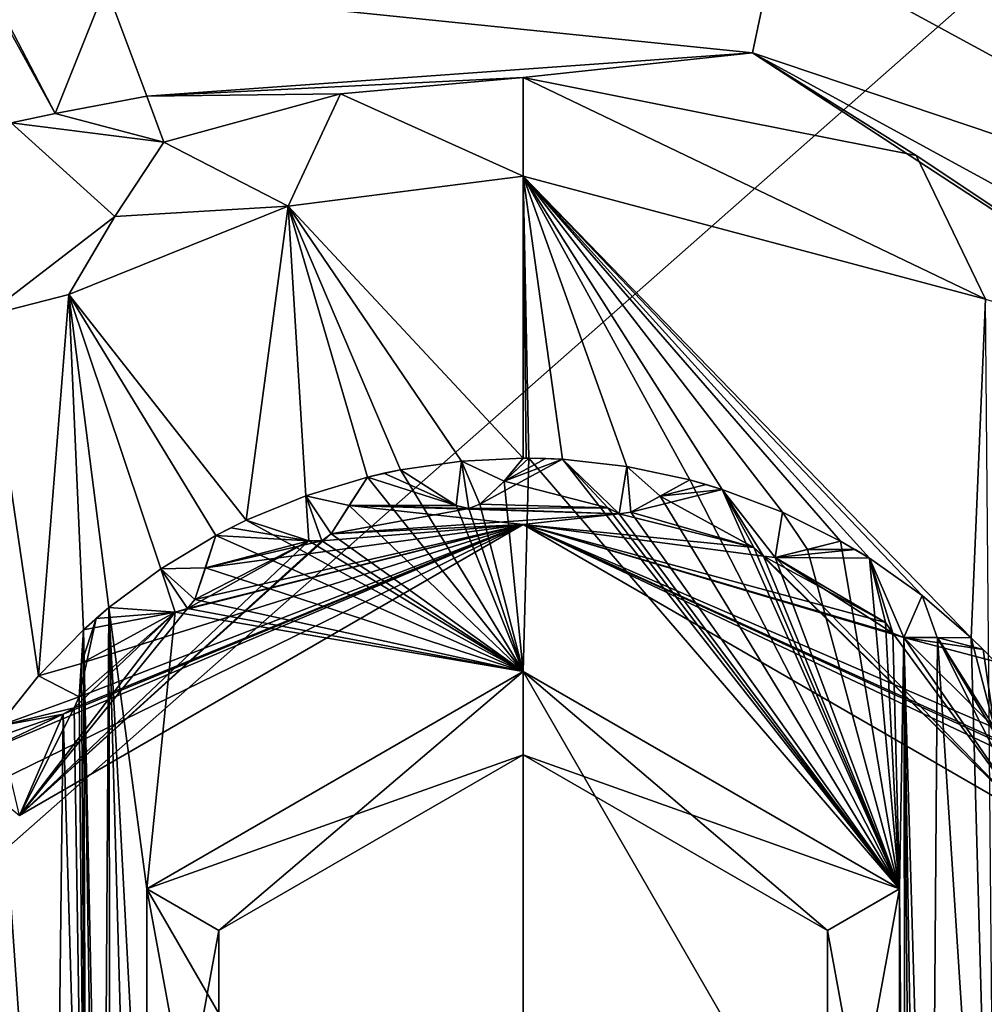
# Model space of a CAD drawing. Header units: metres. Extents: x -205 to 205, y -82 to 82.
# Tile 309 of 426: x 91.46 to 97.26, y -35.89 to -29.96. Entities that reach past the tile are written whole.
import ezdxf

# ---------------------------------------------------------------- set-up
doc = ezdxf.new("R2010")
doc.units = ezdxf.units.M
doc.layers.add('solid_PRT0003', color=7, linetype='CONTINUOUS')

msp = doc.modelspace()

# ---------------------------------------------------------------- linework, layer by layer
at = {"layer": 'solid_PRT0003'}
for points in [[(0, -75), (0, 75), (200, 75)], [(200, -75), (0, -75), (200, 75)], [(88.489235, -37.5, 108.5), (173.489243, 37.5, 108.5), (88.489235, 37.5, 108.5)], [(88.489235, -37.5, 108.5), (173.489243, -37.5, 108.5), (173.489243, 37.5, 108.5)], [(172.061722, -37.5, 108.410858), (89.916756, -37.5, 108.410858), (89.916756, 37.5, 108.410858)], [(172.061722, 37.5, 108.410858), (172.061722, -37.5, 108.410858), (89.916756, 37.5, 108.410858)], [(91.989235, -20.299999, 6), (96.014038, -29.472202, 6), (99.566696, -31.407425, 6)], [(100.989235, -20.299999, 6), (91.989235, -20.299999, 6), (99.566696, -31.407425, 6)], [(95.869476, -30.161234, 6.289814), (96.014038, -29.472202, 6), (91.978821, -29.761101, 6)], [(95.869476, -30.161234, 6.289814), (99.566696, -31.407425, 6), (96.014038, -29.472202, 6)], [(91.275124, -29.761101, 6.289498), (91.253098, -29.761101, 6.312008), (91.672997, -30.525961, 6.433024)], [(91.408615, -30.582434, 6.983176), (91.672997, -30.525961, 6.433024), (91.253098, -29.761101, 6.312008)], [(91.275124, -29.761101, 6.289498), (91.672997, -30.525961, 6.433024), (91.978821, -29.761101, 6)], [(91.672997, -30.525961, 6.433024), (92.224579, -30.420826, 6.289814), (91.978821, -29.761101, 6)], [(92.224579, -30.420826, 6.289814), (95.869476, -30.161234, 6.289814), (91.978821, -29.761101, 6)], [(94.489235, -30.308651, 6.991273), (95.869476, -30.161234, 6.289814), (92.224579, -30.420826, 6.289814)], [(94.489235, -30.308651, 6.991273), (96.854309, -30.778181, 6.991273), (95.869476, -30.161234, 6.289814)], [(95.869476, -30.161234, 6.289814), (99.076447, -31.912788, 6.289814), (99.566696, -31.407425, 6)], [(98.860672, -32.115555, 6.991273), (99.076447, -31.912788, 6.289814), (95.869476, -30.161234, 6.289814)], [(96.854309, -30.778181, 6.991273), (98.860672, -32.115555, 6.991273), (95.869476, -30.161234, 6.289814)], [(93.391159, -30.406805, 6.991273), (94.489235, -30.308651, 6.991273), (92.224579, -30.420826, 6.289814)], [(94.489235, -30.902153, 75), (94.489235, -30.308651, 6.991273), (93.391159, -30.406805, 6.991273)], [(97.271805, -31.642717, 75), (96.854309, -30.778181, 6.991273), (94.489235, -30.308651, 6.991273)], [(94.489235, -30.902153, 75), (97.271805, -31.642717, 75), (94.489235, -30.308651, 6.991273)], [(91.672997, -30.525961, 6.433024), (92.327896, -30.698154, 6.991273), (92.224579, -30.420826, 6.289814)], [(93.391159, -30.406805, 6.991273), (92.224579, -30.420826, 6.289814), (92.327896, -30.698154, 6.991273)], [(93.076431, -31.083382, 75), (93.391159, -30.406805, 6.991273), (92.327896, -30.698154, 6.991273)], [(93.076431, -31.083382, 75), (94.489235, -30.902153, 75), (93.391159, -30.406805, 6.991273)], [(91.408615, -30.582434, 6.983176), (92.327896, -30.698154, 6.991273), (91.672997, -30.525961, 6.433024)], [(91.253807, -31.742668, 75), (92.031792, -31.144899, 41.2887), (91.408615, -30.582434, 6.983176)], [(92.031792, -31.144899, 41.2887), (92.327896, -30.698154, 6.991273), (91.408615, -30.582434, 6.983176)], [(93.076431, -31.083382, 75), (92.327896, -30.698154, 6.991273), (92.031792, -31.144899, 41.2887)], [(97.271805, -31.642717, 75), (98.860672, -32.115555, 6.991273), (96.854309, -30.778181, 6.991273)], [(94.489235, -32.599998, 75), (94.489235, -30.902153, 75), (93.076431, -31.083382, 75)], [(97.184235, -33.680962, 75), (97.271805, -31.642717, 75), (94.489235, -30.902153, 75)], [(96.890312, -33.426758, 75), (97.184235, -33.680962, 75), (94.489235, -30.902153, 75)], [(96.572556, -33.203064, 75), (96.890312, -33.426758, 75), (94.489235, -30.902153, 75)], [(96.398499, -33.099308, 75), (96.572556, -33.203064, 75), (94.489235, -30.902153, 75)], [(96.050598, -32.926186, 75), (96.398499, -33.099308, 75), (94.489235, -30.902153, 75)], [(95.687187, -32.788544, 75), (96.050598, -32.926186, 75), (94.489235, -30.902153, 75)], [(95.492798, -32.731331, 75), (95.687187, -32.788544, 75), (94.489235, -30.902153, 75)], [(95.11277, -32.650169, 75), (95.492798, -32.731331, 75), (94.489235, -30.902153, 75)], [(94.726555, -32.607227, 75), (95.11277, -32.650169, 75), (94.489235, -30.902153, 75)], [(94.52404, -32.600155, 75), (94.726555, -32.607227, 75), (94.489235, -30.902153, 75)], [(94.506638, -32.60004, 75), (94.489235, -30.902153, 75), (94.489235, -32.599998, 75)], [(94.506638, -32.60004, 75), (94.52404, -32.600155, 75), (94.489235, -30.902153, 75)], [(93.076431, -31.083382, 75), (92.031792, -31.144899, 41.2887), (91.755096, -31.615299, 75)], [(92.821838, -32.974407, 75), (93.076431, -31.083382, 75), (91.755096, -31.615299, 75)], [(92.821838, -32.974407, 75), (93.180977, -32.825977, 75), (93.076431, -31.083382, 75)], [(93.180977, -32.825977, 75), (93.553101, -32.71402, 75), (93.076431, -31.083382, 75)], [(93.750999, -32.670509, 75), (93.076431, -31.083382, 75), (93.553101, -32.71402, 75)], [(94.118439, -32.617668, 75), (94.489235, -32.599998, 75), (93.076431, -31.083382, 75)], [(93.750999, -32.670509, 75), (94.118439, -32.617668, 75), (93.076431, -31.083382, 75)], [(91.253807, -31.742668, 75), (91.755096, -31.615299, 75), (92.031792, -31.144899, 41.2887)], [(91.572823, -33.91069, 75), (91.755096, -31.615299, 75), (91.253807, -31.742668, 75)], [(91.572823, -33.91069, 75), (91.844978, -33.633308, 75), (91.755096, -31.615299, 75)], [(92.640976, -33.065773, 75), (92.821838, -32.974407, 75), (91.755096, -31.615299, 75)], [(92.30838, -33.266754, 75), (92.640976, -33.065773, 75), (91.755096, -31.615299, 75)], [(91.997444, -33.499836, 75), (92.30838, -33.266754, 75), (91.755096, -31.615299, 75)], [(91.844978, -33.633308, 75), (91.997444, -33.499836, 75), (91.755096, -31.615299, 75)], [(97.184235, -33.680962, 75), (97.337395, -39.164204, 75), (97.271805, -31.642717, 75)], [(91.32962, -34.213776, 75), (91.572823, -33.91069, 75), (91.253807, -31.742668, 75)], [(94.118439, -32.617668, 6), (94.118439, -32.617668, 75), (93.750999, -32.670509, 75)], [(93.750999, -32.670509, 55), (94.118439, -32.617668, 6), (93.750999, -32.670509, 75)], [(94.086388, -32.884998, 6), (94.118439, -32.617668, 6), (93.750999, -32.670509, 6)], [(93.750999, -32.670509, 26), (93.750999, -32.670509, 6), (94.118439, -32.617668, 6)], [(93.750999, -32.670509, 26), (94.118439, -32.617668, 6), (93.750999, -32.670509, 55)], [(94.086388, -32.884998, 6), (94.162094, -32.903381, 6), (94.118439, -32.617668, 6)], [(94.489235, -32.599998, 6), (94.489235, -32.599998, 75), (94.118439, -32.617668, 75)], [(94.489235, -32.599998, 6), (94.118439, -32.617668, 75), (94.118439, -32.617668, 6)], [(94.374832, -32.7393, 6), (94.489235, -32.599998, 6), (94.118439, -32.617668, 6)], [(94.228004, -32.876221, 6), (94.374832, -32.7393, 6), (94.118439, -32.617668, 6)], [(94.162094, -32.903381, 6), (94.228004, -32.876221, 6), (94.118439, -32.617668, 6)], [(94.52404, -32.600155, 55), (94.227974, -32.876244, 75), (94.374809, -32.739315, 75)], [(94.374832, -32.7393, 55), (94.227974, -32.876244, 75), (94.52404, -32.600155, 55)], [(94.227974, -32.876244, 26), (94.52404, -32.600155, 6), (94.374832, -32.7393, 6)], [(94.374809, -32.739315, 26), (94.52404, -32.600155, 6), (94.227974, -32.876244, 26)], [(94.726555, -32.607227, 26), (94.374809, -32.739315, 26), (94.227974, -32.876244, 26)], [(94.998062, -32.898388, 26), (94.726555, -32.607227, 26), (94.227974, -32.876244, 26)], [(94.52404, -32.600155, 75), (94.374809, -32.739315, 75), (94.489235, -33.885105, 75)], [(94.52404, -32.600155, 55), (94.374809, -32.739315, 75), (94.52404, -32.600155, 75)], [(94.52404, -32.600155, 26), (94.52404, -32.600155, 6), (94.374809, -32.739315, 26)], [(94.625343, -32.602375, 26), (94.52404, -32.600155, 26), (94.374809, -32.739315, 26)], [(94.726555, -32.607227, 26), (94.625343, -32.602375, 26), (94.374809, -32.739315, 26)], [(94.374832, -32.7393, 6), (94.52404, -32.600155, 6), (94.489235, -32.599998, 6)], [(94.374832, -32.7393, 55), (94.52404, -32.600155, 55), (94.726555, -32.607227, 55)], [(94.374832, -32.7393, 55), (94.726555, -32.607227, 55), (94.998062, -32.898388, 55)], [(94.489235, -32.599998, 75), (94.506638, -32.60004, 6), (94.52404, -32.600155, 26)], [(94.506638, -32.60004, 6), (94.489235, -32.599998, 75), (94.489235, -32.599998, 6)], [(94.489235, -32.599998, 75), (94.52404, -32.600155, 26), (94.52404, -32.600155, 55)], [(94.52404, -32.600155, 55), (94.506638, -32.60004, 75), (94.489235, -32.599998, 75)], [(94.52404, -32.600155, 6), (94.506638, -32.60004, 6), (94.489235, -32.599998, 6)], [(94.52404, -32.600155, 75), (94.489235, -33.885105, 75), (96.753807, -35.19257, 75)], [(94.52404, -32.600155, 55), (94.52404, -32.600155, 75), (94.506638, -32.60004, 75)], [(94.506638, -32.60004, 6), (94.52404, -32.600155, 6), (94.52404, -32.600155, 26)], [(94.52404, -32.600155, 75), (96.753807, -35.19257, 75), (94.726555, -32.607227, 75)], [(94.52404, -32.600155, 55), (94.625343, -32.602375, 55), (94.726555, -32.607227, 55)], [(94.625343, -32.602375, 26), (94.625343, -32.602375, 55), (94.52404, -32.600155, 55)], [(94.625343, -32.602375, 26), (94.52404, -32.600155, 55), (94.52404, -32.600155, 26)], [(94.726555, -32.607227, 26), (94.726555, -32.607227, 55), (94.625343, -32.602375, 55)], [(94.726555, -32.607227, 26), (94.625343, -32.602375, 55), (94.625343, -32.602375, 26)], [(95.11277, -32.650169, 6), (95.11277, -32.650169, 75), (94.726555, -32.607227, 75)], [(96.753807, -35.19257, 75), (94.998062, -32.898388, 75), (94.726555, -32.607227, 75)], [(94.998062, -32.898388, 55), (94.726555, -32.607227, 75), (94.998062, -32.898388, 75)], [(94.726555, -32.607227, 55), (95.11277, -32.650169, 6), (94.726555, -32.607227, 75)], [(94.726555, -32.607227, 55), (94.726555, -32.607227, 75), (94.998062, -32.898388, 55)], [(95.066818, -32.93502, 6), (94.726555, -32.607227, 6), (94.998062, -32.898388, 6)], [(94.726555, -32.607227, 26), (94.998062, -32.898388, 6), (94.726555, -32.607227, 6)], [(94.998062, -32.898388, 26), (94.998062, -32.898388, 6), (94.726555, -32.607227, 26)], [(95.066818, -32.93502, 6), (95.11277, -32.650169, 6), (94.726555, -32.607227, 6)], [(94.726555, -32.607227, 26), (94.726555, -32.607227, 6), (95.11277, -32.650169, 6)], [(94.726555, -32.607227, 26), (95.11277, -32.650169, 6), (94.726555, -32.607227, 55)], [(95.066818, -32.93502, 6), (95.137405, -32.925102, 6), (95.11277, -32.650169, 6)], [(95.492798, -32.731331, 55), (95.492798, -32.731331, 75), (95.11277, -32.650169, 75)], [(95.492798, -32.731331, 6), (95.11277, -32.650169, 75), (95.11277, -32.650169, 6)], [(95.492798, -32.731331, 26), (95.11277, -32.650169, 75), (95.492798, -32.731331, 6)], [(95.492798, -32.731331, 26), (95.492798, -32.731331, 55), (95.11277, -32.650169, 75)], [(95.313675, -32.828999, 6), (95.492798, -32.731331, 6), (95.11277, -32.650169, 6)], [(95.137405, -32.925102, 6), (95.313675, -32.828999, 6), (95.11277, -32.650169, 6)], [(93.750999, -32.670509, 75), (93.553101, -32.71402, 75), (94.489235, -33.885105, 75)], [(93.553101, -32.71402, 26), (93.750999, -32.670509, 26), (93.651764, -32.690979, 26)], [(94.086388, -32.884998, 26), (93.750999, -32.670509, 26), (93.553101, -32.71402, 26)], [(93.553101, -32.71402, 55), (93.553101, -32.71402, 26), (93.651764, -32.690979, 26)], [(93.651764, -32.690979, 55), (93.553101, -32.71402, 55), (93.651764, -32.690979, 26)], [(94.086388, -32.884998, 55), (93.553101, -32.71402, 55), (93.651764, -32.690979, 55)], [(93.651764, -32.690979, 55), (93.750999, -32.670509, 26), (93.750999, -32.670509, 55)], [(94.086388, -32.884998, 55), (93.651764, -32.690979, 55), (93.750999, -32.670509, 55)], [(93.651764, -32.690979, 55), (93.651764, -32.690979, 26), (93.750999, -32.670509, 26)], [(94.086388, -32.884998, 75), (93.750999, -32.670509, 75), (94.489235, -33.885105, 75)], [(94.086388, -32.884998, 55), (93.750999, -32.670509, 75), (94.086388, -32.884998, 75)], [(94.086388, -32.884998, 55), (93.750999, -32.670509, 55), (93.750999, -32.670509, 75)], [(93.750999, -32.670509, 26), (94.086388, -32.884998, 6), (93.750999, -32.670509, 6)], [(94.086388, -32.884998, 26), (94.086388, -32.884998, 6), (93.750999, -32.670509, 26)], [(93.553101, -32.71402, 55), (93.553101, -32.71402, 75), (93.180977, -32.825977, 75)], [(93.553101, -32.71402, 6), (93.180977, -32.825977, 75), (93.180977, -32.825977, 6)], [(93.553101, -32.71402, 26), (93.180977, -32.825977, 75), (93.553101, -32.71402, 6)], [(93.553101, -32.71402, 55), (93.180977, -32.825977, 75), (93.553101, -32.71402, 26)], [(93.443176, -32.885899, 6), (93.553101, -32.71402, 6), (93.180977, -32.825977, 6)], [(93.553101, -32.71402, 55), (93.334991, -33.055065, 75), (93.443161, -32.885918, 75)], [(93.443176, -32.885899, 55), (93.334991, -33.055065, 75), (93.553101, -32.71402, 55)], [(93.334991, -33.055065, 26), (93.553101, -32.71402, 6), (93.443176, -32.885899, 6)], [(93.443161, -32.885918, 26), (93.553101, -32.71402, 6), (93.334991, -33.055065, 26)], [(94.489235, -33.885105, 75), (93.553101, -32.71402, 75), (93.443161, -32.885918, 75)], [(93.553101, -32.71402, 55), (93.443161, -32.885918, 75), (93.553101, -32.71402, 75)], [(93.443161, -32.885918, 26), (93.553101, -32.71402, 26), (93.553101, -32.71402, 6)], [(93.443161, -32.885918, 26), (94.086388, -32.884998, 26), (93.553101, -32.71402, 26)], [(94.086388, -32.884998, 55), (93.443176, -32.885899, 55), (93.553101, -32.71402, 55)], [(94.228004, -32.876221, 55), (94.227974, -32.876244, 75), (94.374832, -32.7393, 55)], [(94.227974, -32.876244, 26), (94.374832, -32.7393, 6), (94.228004, -32.876221, 6)], [(94.374809, -32.739315, 75), (94.227974, -32.876244, 75), (94.489235, -33.885105, 75)], [(94.228004, -32.876221, 55), (94.374832, -32.7393, 55), (94.998062, -32.898388, 55)], [(95.492798, -32.731331, 55), (95.137375, -32.925117, 75), (95.313652, -32.829006, 75)], [(95.313675, -32.828999, 55), (95.137375, -32.925117, 75), (95.492798, -32.731331, 55)], [(95.137375, -32.925117, 26), (95.492798, -32.731331, 6), (95.313675, -32.828999, 6)], [(95.313652, -32.829006, 26), (95.492798, -32.731331, 6), (95.137375, -32.925117, 26)], [(96.753807, -35.19257, 75), (95.492798, -32.731331, 75), (95.313652, -32.829006, 75)], [(95.492798, -32.731331, 55), (95.313652, -32.829006, 75), (95.492798, -32.731331, 75)], [(95.492798, -32.731331, 26), (95.492798, -32.731331, 6), (95.313652, -32.829006, 26)], [(95.59037, -32.758675, 26), (95.492798, -32.731331, 26), (95.313652, -32.829006, 26)], [(95.687187, -32.788544, 26), (95.59037, -32.758675, 26), (95.313652, -32.829006, 26)], [(95.313675, -32.828999, 55), (95.492798, -32.731331, 55), (95.687187, -32.788544, 55)], [(96.753807, -35.19257, 75), (95.687187, -32.788544, 75), (95.492798, -32.731331, 75)], [(95.492798, -32.731331, 55), (95.59037, -32.758675, 55), (95.687187, -32.788544, 55)], [(95.59037, -32.758675, 26), (95.59037, -32.758675, 55), (95.492798, -32.731331, 55)], [(95.59037, -32.758675, 26), (95.492798, -32.731331, 55), (95.492798, -32.731331, 26)], [(95.687187, -32.788544, 26), (95.687187, -32.788544, 55), (95.59037, -32.758675, 55)], [(95.687187, -32.788544, 26), (95.59037, -32.758675, 55), (95.59037, -32.758675, 26)], [(93.180977, -32.825977, 6), (93.180977, -32.825977, 75), (92.821838, -32.974407, 75)], [(92.821838, -32.974407, 55), (93.180977, -32.825977, 6), (92.821838, -32.974407, 75)], [(93.200035, -33.098751, 6), (93.180977, -32.825977, 6), (92.821838, -32.974407, 6)], [(92.821838, -32.974407, 26), (92.821838, -32.974407, 6), (93.180977, -32.825977, 6)], [(92.821838, -32.974407, 55), (92.821838, -32.974407, 26), (93.180977, -32.825977, 6)], [(93.335007, -33.055035, 6), (93.443176, -32.885899, 6), (93.180977, -32.825977, 6)], [(93.277931, -33.097729, 6), (93.335007, -33.055035, 6), (93.180977, -32.825977, 6)], [(93.200035, -33.098751, 6), (93.277931, -33.097729, 6), (93.180977, -32.825977, 6)], [(95.687187, -32.788544, 26), (95.313652, -32.829006, 26), (95.137375, -32.925117, 26)], [(95.877762, -33.138077, 26), (95.687187, -32.788544, 26), (95.137375, -32.925117, 26)], [(95.313675, -32.828999, 55), (95.687187, -32.788544, 55), (95.877762, -33.138077, 55)], [(96.050598, -32.926186, 6), (96.050598, -32.926186, 75), (95.687187, -32.788544, 75)], [(96.753807, -35.19257, 75), (95.877762, -33.138077, 75), (95.687187, -32.788544, 75)], [(95.877762, -33.138077, 55), (95.687187, -32.788544, 75), (95.877762, -33.138077, 75)], [(95.687187, -32.788544, 55), (96.050598, -32.926186, 6), (95.687187, -32.788544, 75)], [(95.687187, -32.788544, 55), (95.687187, -32.788544, 75), (95.877762, -33.138077, 55)], [(95.935249, -33.190659, 6), (95.687187, -32.788544, 6), (95.877762, -33.138077, 6)], [(95.687187, -32.788544, 26), (95.877762, -33.138077, 6), (95.687187, -32.788544, 6)], [(95.877762, -33.138077, 26), (95.877762, -33.138077, 6), (95.687187, -32.788544, 26)], [(96.006081, -33.198605, 6), (96.050598, -32.926186, 6), (95.687187, -32.788544, 6)], [(95.687187, -32.788544, 26), (95.687187, -32.788544, 6), (96.050598, -32.926186, 6)], [(95.935249, -33.190659, 6), (96.006081, -33.198605, 6), (95.687187, -32.788544, 6)], [(95.687187, -32.788544, 26), (96.050598, -32.926186, 6), (95.687187, -32.788544, 55)], [(93.335007, -33.055035, 55), (93.334991, -33.055065, 75), (93.443176, -32.885899, 55)], [(93.334991, -33.055065, 26), (93.443176, -32.885899, 6), (93.335007, -33.055035, 6)], [(94.489235, -33.885105, 75), (93.443161, -32.885918, 75), (93.334991, -33.055065, 75)], [(93.443161, -32.885918, 26), (93.334991, -33.055065, 26), (94.162102, -32.903381, 26)], [(94.489235, -33, 55), (93.335007, -33.055035, 55), (93.443176, -32.885899, 55)], [(93.443161, -32.885918, 26), (94.162102, -32.903381, 26), (94.086388, -32.884998, 26)], [(94.086388, -32.884998, 55), (94.162094, -32.903381, 55), (93.443176, -32.885899, 55)], [(94.162094, -32.903381, 55), (95.066818, -32.93502, 55), (93.443176, -32.885899, 55)], [(94.489235, -33, 55), (93.443176, -32.885899, 55), (95.066818, -32.93502, 55)], [(94.162102, -32.903381, 75), (94.086388, -32.884998, 75), (94.489235, -33.885105, 75)], [(94.086388, -32.884998, 55), (94.086388, -32.884998, 75), (94.162102, -32.903381, 75)], [(94.086388, -32.884998, 55), (94.162102, -32.903381, 75), (94.162094, -32.903381, 55)], [(94.162102, -32.903381, 26), (94.162094, -32.903381, 6), (94.086388, -32.884998, 6)], [(94.162102, -32.903381, 26), (94.086388, -32.884998, 6), (94.086388, -32.884998, 26)], [(94.162094, -32.903381, 55), (94.227974, -32.876244, 75), (94.228004, -32.876221, 55)], [(94.227974, -32.876244, 26), (94.228004, -32.876221, 6), (94.162094, -32.903381, 6)], [(94.162094, -32.903381, 55), (94.228004, -32.876221, 55), (94.998062, -32.898388, 55)], [(94.162094, -32.903381, 55), (94.162102, -32.903381, 75), (94.227974, -32.876244, 75)], [(94.227974, -32.876244, 26), (94.162094, -32.903381, 6), (94.162102, -32.903381, 26)], [(94.227974, -32.876244, 75), (94.162102, -32.903381, 75), (94.489235, -33.885105, 75)], [(94.998062, -32.898388, 26), (94.227974, -32.876244, 26), (94.162102, -32.903381, 26)], [(95.137405, -32.925102, 55), (95.137375, -32.925117, 75), (95.313675, -32.828999, 55)], [(95.137375, -32.925117, 26), (95.313675, -32.828999, 6), (95.137405, -32.925102, 6)], [(96.753807, -35.19257, 75), (95.313652, -32.829006, 75), (95.137375, -32.925117, 75)], [(95.137405, -32.925102, 55), (95.313675, -32.828999, 55), (95.877762, -33.138077, 55)], [(93.334991, -33.055065, 26), (95.066818, -32.93502, 26), (94.162102, -32.903381, 26)], [(93.334991, -33.055065, 26), (94.489235, -33, 26), (95.066818, -32.93502, 26)], [(94.162094, -32.903381, 55), (94.998062, -32.898388, 55), (95.066818, -32.93502, 55)], [(95.066818, -32.93502, 26), (94.998062, -32.898388, 26), (94.162102, -32.903381, 26)], [(94.489235, -33, 55), (95.066818, -32.93502, 55), (95.877762, -33.138077, 55)], [(95.877762, -33.138077, 26), (95.066818, -32.93502, 26), (94.489235, -33, 26)], [(96.753807, -35.19257, 75), (95.066818, -32.93502, 75), (94.998062, -32.898388, 75)], [(94.998062, -32.898388, 55), (94.998062, -32.898388, 75), (95.066818, -32.93502, 75)], [(94.998062, -32.898388, 55), (95.066818, -32.93502, 75), (95.066818, -32.93502, 55)], [(95.066818, -32.93502, 26), (95.066818, -32.93502, 6), (94.998062, -32.898388, 6)], [(95.066818, -32.93502, 26), (94.998062, -32.898388, 6), (94.998062, -32.898388, 26)], [(95.066818, -32.93502, 55), (95.137375, -32.925117, 75), (95.137405, -32.925102, 55)], [(95.137375, -32.925117, 26), (95.137405, -32.925102, 6), (95.066818, -32.93502, 6)], [(95.066818, -32.93502, 55), (95.137405, -32.925102, 55), (95.877762, -33.138077, 55)], [(96.753807, -35.19257, 75), (95.137375, -32.925117, 75), (95.066818, -32.93502, 75)], [(95.066818, -32.93502, 55), (95.066818, -32.93502, 75), (95.137375, -32.925117, 75)], [(95.137375, -32.925117, 26), (95.066818, -32.93502, 6), (95.066818, -32.93502, 26)], [(95.877762, -33.138077, 26), (95.137375, -32.925117, 26), (95.066818, -32.93502, 26)], [(96.006081, -33.198605, 6), (96.200714, -33.149357, 6), (96.050598, -32.926186, 6)], [(96.398499, -33.099308, 55), (96.398499, -33.099308, 75), (96.050598, -32.926186, 75)], [(96.398499, -33.099308, 6), (96.050598, -32.926186, 75), (96.050598, -32.926186, 6)], [(96.398499, -33.099308, 26), (96.050598, -32.926186, 75), (96.398499, -33.099308, 6)], [(96.398499, -33.099308, 26), (96.398499, -33.099308, 55), (96.050598, -32.926186, 75)], [(96.200714, -33.149357, 6), (96.398499, -33.099308, 6), (96.050598, -32.926186, 6)], [(91.25267, -34.581535, 26), (94.489235, -33, 26), (91.215141, -34.38097, 26)], [(91.720932, -34.140541, 26), (91.215141, -34.38097, 26), (94.489235, -33, 26)], [(91.25267, -34.581535, 26), (91.458046, -34.750191, 26), (94.489235, -33, 26)], [(91.457962, -34.750336, 55), (93.335007, -33.055035, 55), (94.489235, -33, 55)], [(91.458046, -34.750191, 26), (91.457962, -34.750336, 55), (94.489235, -33, 55)], [(91.458046, -34.750191, 26), (94.489235, -33, 55), (94.489235, -33, 26)], [(91.788712, -34.102116, 26), (91.720932, -34.140541, 26), (94.489235, -33, 26)], [(91.818153, -34.037243, 26), (91.788712, -34.102116, 26), (94.489235, -33, 26)], [(91.831642, -33.834122, 26), (91.818153, -34.037243, 26), (94.489235, -33, 26)], [(92.394676, -33.526222, 26), (91.831642, -33.834122, 26), (94.489235, -33, 26)], [(92.469879, -33.505859, 26), (92.394676, -33.526222, 26), (94.489235, -33, 26)], [(92.514534, -33.450344, 26), (92.469879, -33.505859, 26), (94.489235, -33, 26)], [(92.57724, -33.259609, 26), (92.514534, -33.450344, 26), (94.489235, -33, 26)], [(93.277939, -33.097733, 26), (92.57724, -33.259609, 26), (94.489235, -33, 26)], [(94.489235, -33.885105, 75), (92.821838, -32.974407, 75), (92.640976, -33.065773, 75)], [(92.640976, -33.065773, 26), (92.821838, -32.974407, 26), (92.730812, -33.018917, 26)], [(93.200035, -33.098751, 26), (92.821838, -32.974407, 26), (92.640976, -33.065773, 26)], [(92.730812, -33.018917, 55), (92.730812, -33.018917, 26), (92.821838, -32.974407, 26)], [(92.821838, -32.974407, 55), (92.730812, -33.018917, 55), (92.821838, -32.974407, 26)], [(93.200035, -33.098751, 55), (92.730812, -33.018917, 55), (92.821838, -32.974407, 55)], [(94.489235, -33.885105, 75), (93.200035, -33.098751, 75), (92.821838, -32.974407, 75)], [(93.200035, -33.098751, 55), (92.821838, -32.974407, 75), (93.200035, -33.098751, 75)], [(93.200035, -33.098751, 55), (92.821838, -32.974407, 55), (92.821838, -32.974407, 75)], [(92.821838, -32.974407, 26), (93.200035, -33.098751, 6), (92.821838, -32.974407, 6)], [(93.200035, -33.098751, 26), (93.200035, -33.098751, 6), (92.821838, -32.974407, 26)], [(93.334991, -33.055065, 26), (93.277939, -33.097733, 26), (94.489235, -33, 26)], [(94.489235, -33, 55), (97.40892, -34.337715, 55), (97.903175, -34.614521, 55)], [(97.520424, -34.750191, 55), (94.489235, -33, 55), (97.903175, -34.614521, 55)], [(94.489235, -33, 55), (97.35067, -34.296623, 55), (97.40892, -34.337715, 55)], [(94.489235, -33, 55), (97.32563, -34.222851, 55), (97.35067, -34.296623, 55)], [(94.489235, -33, 55), (96.779449, -33.67955, 55), (97.32563, -34.222851, 55)], [(94.489235, -33, 55), (96.712814, -33.654236, 55), (96.779449, -33.67955, 55)], [(94.489235, -33, 55), (96.670212, -33.589012, 55), (96.712814, -33.654236, 55)], [(94.489235, -33, 55), (95.935249, -33.190659, 55), (96.670212, -33.589012, 55)], [(94.489235, -33, 55), (95.877762, -33.138077, 55), (95.935249, -33.190659, 55)], [(94.489235, -33, 26), (94.489235, -33, 55), (97.520424, -34.750191, 55)], [(97.520508, -34.750336, 26), (94.489235, -33, 26), (97.520424, -34.750191, 55)], [(95.877762, -33.138077, 26), (94.489235, -33, 26), (97.520508, -34.750336, 26)], [(91.457962, -34.750336, 55), (93.277931, -33.097729, 55), (93.335007, -33.055035, 55)], [(92.640976, -33.065773, 55), (92.640976, -33.065773, 75), (92.30838, -33.266754, 75)], [(92.640976, -33.065773, 6), (92.30838, -33.266754, 75), (92.30838, -33.266754, 6)], [(92.640976, -33.065773, 26), (92.30838, -33.266754, 75), (92.640976, -33.065773, 6)], [(92.640976, -33.065773, 55), (92.30838, -33.266754, 75), (92.640976, -33.065773, 26)], [(92.577248, -33.259586, 6), (92.640976, -33.065773, 6), (92.30838, -33.266754, 6)], [(92.640976, -33.065773, 55), (92.514534, -33.450344, 75), (92.57724, -33.259609, 75)], [(92.577248, -33.259586, 55), (92.514534, -33.450344, 75), (92.640976, -33.065773, 55)], [(92.514534, -33.450344, 26), (92.640976, -33.065773, 6), (92.577248, -33.259586, 6)], [(92.57724, -33.259609, 26), (92.640976, -33.065773, 6), (92.514534, -33.450344, 26)], [(94.489235, -33.885105, 75), (92.640976, -33.065773, 75), (92.57724, -33.259609, 75)], [(92.640976, -33.065773, 55), (92.57724, -33.259609, 75), (92.640976, -33.065773, 75)], [(92.57724, -33.259609, 26), (92.640976, -33.065773, 26), (92.640976, -33.065773, 6)], [(93.200035, -33.098751, 26), (92.640976, -33.065773, 26), (92.57724, -33.259609, 26)], [(92.577248, -33.259586, 55), (92.640976, -33.065773, 55), (93.200035, -33.098751, 55)], [(92.640976, -33.065773, 55), (92.640976, -33.065773, 26), (92.730812, -33.018917, 26)], [(92.730812, -33.018917, 55), (92.640976, -33.065773, 55), (92.730812, -33.018917, 26)], [(93.200035, -33.098751, 55), (92.640976, -33.065773, 55), (92.730812, -33.018917, 55)], [(93.277931, -33.097729, 55), (93.334991, -33.055065, 75), (93.335007, -33.055035, 55)], [(93.334991, -33.055065, 26), (93.335007, -33.055035, 6), (93.277931, -33.097729, 6)], [(93.277931, -33.097729, 55), (93.277939, -33.097733, 75), (93.334991, -33.055065, 75)], [(93.334991, -33.055065, 26), (93.277931, -33.097729, 6), (93.277939, -33.097733, 26)], [(94.489235, -33.885105, 75), (93.334991, -33.055065, 75), (93.277939, -33.097733, 75)], [(91.457962, -34.750336, 55), (93.200035, -33.098751, 55), (93.277931, -33.097729, 55)], [(91.457962, -34.750336, 55), (92.469879, -33.505859, 55), (93.200035, -33.098751, 55)], [(92.469879, -33.505859, 55), (92.514542, -33.450306, 55), (93.200035, -33.098751, 55)], [(92.514542, -33.450306, 55), (92.577248, -33.259586, 55), (93.200035, -33.098751, 55)], [(93.277939, -33.097733, 26), (93.200035, -33.098751, 26), (92.57724, -33.259609, 26)], [(93.200035, -33.098751, 55), (93.277939, -33.097733, 75), (93.277931, -33.097729, 55)], [(93.277939, -33.097733, 26), (93.277931, -33.097729, 6), (93.200035, -33.098751, 6)], [(94.489235, -33.885105, 75), (93.277939, -33.097733, 75), (93.200035, -33.098751, 75)], [(93.200035, -33.098751, 55), (93.200035, -33.098751, 75), (93.277939, -33.097733, 75)], [(93.277939, -33.097733, 26), (93.200035, -33.098751, 6), (93.200035, -33.098751, 26)], [(96.398499, -33.099308, 55), (96.006042, -33.198616, 75), (96.200691, -33.149364, 75)], [(96.200714, -33.149357, 55), (96.006042, -33.198616, 75), (96.398499, -33.099308, 55)], [(96.006042, -33.198616, 26), (96.398499, -33.099308, 6), (96.200714, -33.149357, 6)], [(96.200691, -33.149364, 26), (96.398499, -33.099308, 6), (96.006042, -33.198616, 26)], [(96.753807, -35.19257, 75), (96.398499, -33.099308, 75), (96.200691, -33.149364, 75)], [(96.398499, -33.099308, 55), (96.200691, -33.149364, 75), (96.398499, -33.099308, 75)], [(96.398499, -33.099308, 26), (96.398499, -33.099308, 6), (96.200691, -33.149364, 26)], [(96.486206, -33.150055, 26), (96.398499, -33.099308, 26), (96.200691, -33.149364, 26)], [(96.200714, -33.149357, 55), (96.398499, -33.099308, 55), (96.486206, -33.150055, 55)], [(96.753807, -35.19257, 75), (96.572556, -33.203064, 75), (96.398499, -33.099308, 75)], [(96.486206, -33.150055, 26), (96.486206, -33.150055, 55), (96.398499, -33.099308, 55)], [(96.486206, -33.150055, 26), (96.398499, -33.099308, 55), (96.398499, -33.099308, 26)], [(96.753807, -35.19257, 75), (95.935257, -33.190662, 75), (95.877762, -33.138077, 75)], [(95.877762, -33.138077, 55), (95.877762, -33.138077, 75), (95.935257, -33.190662, 75)], [(95.877762, -33.138077, 55), (95.935257, -33.190662, 75), (95.935249, -33.190659, 55)], [(95.935257, -33.190662, 26), (95.935249, -33.190659, 6), (95.877762, -33.138077, 6)], [(95.935257, -33.190662, 26), (95.877762, -33.138077, 6), (95.877762, -33.138077, 26)], [(95.935257, -33.190662, 26), (95.877762, -33.138077, 26), (97.520508, -34.750336, 26)], [(96.006081, -33.198605, 55), (96.006042, -33.198616, 75), (96.200714, -33.149357, 55)], [(96.006042, -33.198616, 26), (96.200714, -33.149357, 6), (96.006081, -33.198605, 6)], [(96.753807, -35.19257, 75), (96.200691, -33.149364, 75), (96.006042, -33.198616, 75)], [(96.486206, -33.150055, 26), (96.200691, -33.149364, 26), (96.006042, -33.198616, 26)], [(96.572556, -33.203064, 26), (96.486206, -33.150055, 26), (96.006042, -33.198616, 26)], [(96.006081, -33.198605, 55), (96.200714, -33.149357, 55), (96.486206, -33.150055, 55)], [(96.006081, -33.198605, 55), (96.486206, -33.150055, 55), (96.572556, -33.203064, 55)], [(96.572556, -33.203064, 26), (96.572556, -33.203064, 55), (96.486206, -33.150055, 55)], [(96.572556, -33.203064, 26), (96.486206, -33.150055, 55), (96.486206, -33.150055, 26)], [(95.935249, -33.190659, 55), (95.935257, -33.190662, 75), (96.006042, -33.198616, 75)], [(95.935249, -33.190659, 55), (96.006042, -33.198616, 75), (96.006081, -33.198605, 55)], [(96.006042, -33.198616, 26), (96.006081, -33.198605, 6), (95.935249, -33.190659, 6)], [(96.006042, -33.198616, 26), (95.935249, -33.190659, 6), (95.935257, -33.190662, 26)], [(95.935249, -33.190659, 55), (96.006081, -33.198605, 55), (96.670212, -33.589012, 55)], [(96.753807, -35.19257, 75), (96.006042, -33.198616, 75), (95.935257, -33.190662, 75)], [(96.006042, -33.198616, 26), (95.935257, -33.190662, 26), (97.520508, -34.750336, 26)], [(96.712822, -33.65424, 26), (96.006042, -33.198616, 26), (97.520508, -34.750336, 26)], [(96.670212, -33.589012, 26), (96.572556, -33.203064, 26), (96.006042, -33.198616, 26)], [(96.712822, -33.65424, 26), (96.670212, -33.589012, 26), (96.006042, -33.198616, 26)], [(96.006081, -33.198605, 55), (96.572556, -33.203064, 55), (96.670212, -33.589012, 55)], [(96.890312, -33.426758, 6), (96.890312, -33.426758, 75), (96.572556, -33.203064, 75)], [(96.753807, -35.19257, 75), (96.670212, -33.589012, 75), (96.572556, -33.203064, 75)], [(96.670212, -33.589012, 55), (96.572556, -33.203064, 75), (96.670212, -33.589012, 75)], [(96.572556, -33.203064, 55), (96.890312, -33.426758, 6), (96.572556, -33.203064, 75)], [(96.572556, -33.203064, 55), (96.572556, -33.203064, 75), (96.670212, -33.589012, 55)], [(96.712814, -33.654236, 6), (96.572556, -33.203064, 6), (96.670212, -33.589012, 6)], [(96.572556, -33.203064, 26), (96.670212, -33.589012, 6), (96.572556, -33.203064, 6)], [(96.670212, -33.589012, 26), (96.670212, -33.589012, 6), (96.572556, -33.203064, 26)], [(96.779449, -33.67955, 6), (96.890312, -33.426758, 6), (96.572556, -33.203064, 6)], [(96.572556, -33.203064, 26), (96.572556, -33.203064, 6), (96.890312, -33.426758, 6)], [(96.712814, -33.654236, 6), (96.779449, -33.67955, 6), (96.572556, -33.203064, 6)], [(96.572556, -33.203064, 26), (96.890312, -33.426758, 6), (96.572556, -33.203064, 55)], [(92.30838, -33.266754, 6), (92.30838, -33.266754, 75), (91.997444, -33.499836, 75)], [(91.997444, -33.499836, 55), (92.30838, -33.266754, 6), (91.997444, -33.499836, 75)], [(92.394676, -33.526222, 6), (92.30838, -33.266754, 6), (91.997444, -33.499836, 6)], [(91.997444, -33.499836, 26), (91.997444, -33.499836, 6), (92.30838, -33.266754, 6)], [(91.997444, -33.499836, 55), (91.997444, -33.499836, 26), (92.30838, -33.266754, 6)], [(92.514542, -33.450306, 6), (92.577248, -33.259586, 6), (92.30838, -33.266754, 6)], [(92.469879, -33.505859, 6), (92.514542, -33.450306, 6), (92.30838, -33.266754, 6)], [(92.394676, -33.526222, 6), (92.469879, -33.505859, 6), (92.30838, -33.266754, 6)], [(92.514542, -33.450306, 55), (92.514534, -33.450344, 75), (92.577248, -33.259586, 55)], [(92.514534, -33.450344, 26), (92.577248, -33.259586, 6), (92.514542, -33.450306, 6)], [(94.489235, -33.885105, 75), (92.57724, -33.259609, 75), (92.514534, -33.450344, 75)], [(92.469879, -33.505859, 55), (92.514534, -33.450344, 75), (92.514542, -33.450306, 55)], [(92.514534, -33.450344, 26), (92.514542, -33.450306, 6), (92.469879, -33.505859, 6)], [(94.489235, -33.885105, 75), (92.514534, -33.450344, 75), (92.469879, -33.505859, 75)], [(92.469879, -33.505859, 55), (92.469879, -33.505859, 75), (92.514534, -33.450344, 75)], [(92.514534, -33.450344, 26), (92.469879, -33.505859, 6), (92.469879, -33.505859, 26)], [(96.779449, -33.67955, 6), (96.980217, -33.680252, 6), (96.890312, -33.426758, 6)], [(97.184235, -33.680962, 55), (97.184235, -33.680962, 75), (96.890312, -33.426758, 75)], [(97.184235, -33.680962, 6), (96.890312, -33.426758, 75), (96.890312, -33.426758, 6)], [(97.184235, -33.680962, 26), (96.890312, -33.426758, 75), (97.184235, -33.680962, 6)], [(97.184235, -33.680962, 26), (97.184235, -33.680962, 55), (96.890312, -33.426758, 75)], [(96.980217, -33.680252, 6), (97.184235, -33.680962, 6), (96.890312, -33.426758, 6)], [(91.457962, -34.750336, 55), (92.394676, -33.526222, 55), (92.469879, -33.505859, 55)], [(91.457962, -34.750336, 55), (91.788704, -34.102119, 55), (92.394676, -33.526222, 55)], [(91.788704, -34.102119, 55), (91.818153, -34.037205, 55), (92.394676, -33.526222, 55)], [(91.818153, -34.037205, 55), (91.920349, -33.565582, 55), (92.394676, -33.526222, 55)], [(92.394676, -33.526222, 26), (91.844978, -33.633308, 26), (91.831642, -33.834122, 26)], [(91.960609, -39.114685, 75), (91.997444, -33.499836, 75), (91.844978, -33.633308, 75)], [(92.394676, -33.526222, 26), (91.920349, -33.565582, 26), (91.844978, -33.633308, 26)], [(91.920349, -33.565582, 55), (91.920349, -33.565582, 26), (91.997444, -33.499836, 26)], [(92.394676, -33.526222, 26), (91.997444, -33.499836, 26), (91.920349, -33.565582, 26)], [(91.997444, -33.499836, 55), (91.920349, -33.565582, 55), (91.997444, -33.499836, 26)], [(92.394676, -33.526222, 55), (91.920349, -33.565582, 55), (91.997444, -33.499836, 55)], [(91.960609, -39.114685, 75), (92.009125, -39.509827, 75), (91.997444, -33.499836, 75)], [(92.224663, -35.19257, 75), (92.394676, -33.526222, 75), (91.997444, -33.499836, 75)], [(92.394676, -33.526222, 55), (91.997444, -33.499836, 75), (92.394676, -33.526222, 75)], [(92.1688, -39.634583, 75), (91.997444, -33.499836, 75), (92.009125, -39.509827, 75)], [(92.224663, -37.80743, 75), (91.997444, -33.499836, 75), (92.1688, -39.634583, 75)], [(92.224663, -37.80743, 75), (92.224663, -35.19257, 75), (91.997444, -33.499836, 75)], [(92.394676, -33.526222, 55), (91.997444, -33.499836, 55), (91.997444, -33.499836, 75)], [(91.997444, -33.499836, 26), (92.394676, -33.526222, 6), (91.997444, -33.499836, 6)], [(92.394676, -33.526222, 26), (92.394676, -33.526222, 6), (91.997444, -33.499836, 26)], [(92.224663, -35.19257, 75), (94.489235, -33.885105, 75), (92.394676, -33.526222, 75)], [(94.489235, -33.885105, 75), (92.469879, -33.505859, 75), (92.394676, -33.526222, 75)], [(92.394676, -33.526222, 55), (92.394676, -33.526222, 75), (92.469879, -33.505859, 75)], [(92.394676, -33.526222, 55), (92.469879, -33.505859, 75), (92.469879, -33.505859, 55)], [(92.469879, -33.505859, 26), (92.469879, -33.505859, 6), (92.394676, -33.526222, 6)], [(92.469879, -33.505859, 26), (92.394676, -33.526222, 6), (92.394676, -33.526222, 26)], [(91.818153, -34.037205, 55), (91.831459, -33.836884, 55), (91.920349, -33.565582, 55)], [(91.831459, -33.836884, 55), (91.844978, -33.633308, 55), (91.920349, -33.565582, 55)], [(91.844978, -33.633308, 55), (91.844978, -33.633308, 26), (91.920349, -33.565582, 26)], [(91.920349, -33.565582, 55), (91.844978, -33.633308, 55), (91.920349, -33.565582, 26)], [(96.753807, -35.19257, 75), (96.712822, -33.65424, 75), (96.670212, -33.589012, 75)], [(96.670212, -33.589012, 55), (96.670212, -33.589012, 75), (96.712822, -33.65424, 75)], [(96.670212, -33.589012, 55), (96.712822, -33.65424, 75), (96.712814, -33.654236, 55)], [(96.712822, -33.65424, 26), (96.712814, -33.654236, 6), (96.670212, -33.589012, 6)], [(96.712822, -33.65424, 26), (96.670212, -33.589012, 6), (96.670212, -33.589012, 26)], [(91.844978, -33.633308, 55), (91.844978, -33.633308, 75), (91.572823, -33.91069, 75)], [(91.844978, -33.633308, 6), (91.572823, -33.91069, 75), (91.572823, -33.91069, 6)], [(91.844978, -33.633308, 26), (91.572823, -33.91069, 75), (91.844978, -33.633308, 6)], [(91.844978, -33.633308, 55), (91.572823, -33.91069, 75), (91.844978, -33.633308, 26)], [(91.831459, -33.836884, 6), (91.844978, -33.633308, 6), (91.572823, -33.91069, 6)], [(91.844978, -33.633308, 55), (91.818153, -34.037243, 75), (91.831642, -33.834122, 75)], [(91.831459, -33.836884, 55), (91.818153, -34.037243, 75), (91.844978, -33.633308, 55)], [(91.818153, -34.037243, 26), (91.844978, -33.633308, 6), (91.831459, -33.836884, 6)], [(91.831642, -33.834122, 26), (91.844978, -33.633308, 6), (91.818153, -34.037243, 26)], [(91.863617, -39.011173, 75), (91.844978, -33.633308, 75), (91.831642, -33.834122, 75)], [(91.844978, -33.633308, 55), (91.831642, -33.834122, 75), (91.844978, -33.633308, 75)], [(91.831642, -33.834122, 26), (91.844978, -33.633308, 26), (91.844978, -33.633308, 6)], [(91.926514, -39.044632, 75), (91.960609, -39.114685, 75), (91.844978, -33.633308, 75)], [(91.863617, -39.011173, 75), (91.926514, -39.044632, 75), (91.844978, -33.633308, 75)], [(96.712814, -33.654236, 55), (96.712822, -33.65424, 75), (96.779411, -33.67955, 75)], [(96.712814, -33.654236, 55), (96.779411, -33.67955, 75), (96.779449, -33.67955, 55)], [(96.779411, -33.67955, 26), (96.779449, -33.67955, 6), (96.712814, -33.654236, 6)], [(96.779411, -33.67955, 26), (96.712814, -33.654236, 6), (96.712822, -33.65424, 26)], [(96.753807, -35.19257, 75), (96.779411, -33.67955, 75), (96.712822, -33.65424, 75)], [(96.779411, -33.67955, 26), (96.712822, -33.65424, 26), (97.520508, -34.750336, 26)], [(96.753807, -35.19257, 75), (96.792282, -39.475201, 75), (96.779411, -33.67955, 75)], [(96.779411, -33.67955, 75), (96.867935, -39.217442, 75), (96.939987, -39.187813, 75)], [(96.982979, -33.68026, 75), (96.779411, -33.67955, 75), (96.939987, -39.187813, 75)], [(96.779411, -33.67955, 75), (96.830589, -39.278114, 75), (96.867935, -39.217442, 75)], [(96.779411, -33.67955, 75), (96.792282, -39.475201, 75), (96.830589, -39.278114, 75)], [(97.184235, -33.680962, 55), (96.779411, -33.67955, 75), (96.982979, -33.68026, 75)], [(96.980217, -33.680252, 55), (96.779411, -33.67955, 75), (97.184235, -33.680962, 55)], [(96.779449, -33.67955, 55), (96.779411, -33.67955, 75), (96.980217, -33.680252, 55)], [(96.779411, -33.67955, 26), (97.184235, -33.680962, 6), (96.980217, -33.680252, 6)], [(96.982979, -33.68026, 26), (97.184235, -33.680962, 6), (96.779411, -33.67955, 26)], [(96.779411, -33.67955, 26), (96.980217, -33.680252, 6), (96.779449, -33.67955, 6)], [(96.982979, -33.68026, 26), (96.779411, -33.67955, 26), (97.520508, -34.750336, 26)], [(96.779449, -33.67955, 55), (97.327019, -33.824745, 55), (97.32563, -34.222851, 55)], [(96.779449, -33.67955, 55), (97.256561, -33.751926, 55), (97.327019, -33.824745, 55)], [(96.779449, -33.67955, 55), (96.980217, -33.680252, 55), (97.256561, -33.751926, 55)], [(96.982979, -33.68026, 75), (96.939987, -39.187813, 75), (97.337395, -39.164204, 75)], [(96.980217, -33.680252, 55), (97.184235, -33.680962, 55), (97.256561, -33.751926, 55)], [(96.982979, -33.68026, 75), (97.337395, -39.164204, 75), (97.184235, -33.680962, 75)], [(97.184235, -33.680962, 55), (96.982979, -33.68026, 75), (97.184235, -33.680962, 75)], [(97.184235, -33.680962, 26), (97.184235, -33.680962, 6), (96.982979, -33.68026, 26)], [(97.35067, -34.296627, 26), (96.982979, -33.68026, 26), (97.520508, -34.750336, 26)], [(97.32563, -34.222851, 26), (97.184235, -33.680962, 26), (96.982979, -33.68026, 26)], [(97.35067, -34.296627, 26), (97.32563, -34.222851, 26), (96.982979, -33.68026, 26)], [(97.256561, -33.751926, 26), (97.256561, -33.751926, 55), (97.184235, -33.680962, 55)], [(97.256561, -33.751926, 26), (97.184235, -33.680962, 55), (97.184235, -33.680962, 26)], [(97.32563, -34.222851, 26), (97.256561, -33.751926, 26), (97.184235, -33.680962, 26)], [(97.327019, -33.824745, 26), (97.327019, -33.824745, 55), (97.256561, -33.751926, 55)], [(97.327019, -33.824745, 26), (97.256561, -33.751926, 55), (97.256561, -33.751926, 26)], [(97.32563, -34.222851, 26), (97.327019, -33.824745, 26), (97.256561, -33.751926, 26)], [(91.863617, -39.011173, 75), (91.831642, -33.834122, 75), (91.818153, -34.037243, 75)], [(91.818153, -34.037205, 6), (91.831459, -33.836884, 6), (91.572823, -33.91069, 6)], [(91.818153, -34.037205, 55), (91.818153, -34.037243, 75), (91.831459, -33.836884, 55)], [(91.818153, -34.037243, 26), (91.831459, -33.836884, 6), (91.818153, -34.037205, 6)], [(94.489235, -34.384998, 74.500084), (94.489235, -33.885105, 75), (92.224663, -35.19257, 75)], [(92.224663, -35.19257, 6), (94.489235, -39.114895, 6), (94.489235, -33.885105, 6)], [(92.657593, -35.442497, 6.499915), (92.224663, -35.19257, 6), (94.489235, -33.885105, 6)], [(94.489235, -34.384998, 6.499915), (92.657593, -35.442497, 6.499915), (94.489235, -33.885105, 6)], [(96.320877, -35.442497, 74.500084), (96.753807, -35.19257, 75), (94.489235, -33.885105, 75)], [(96.320877, -35.442497, 74.500084), (94.489235, -33.885105, 75), (94.489235, -34.384998, 74.500084)], [(96.753807, -37.80743, 6), (96.753807, -35.19257, 6), (94.489235, -33.885105, 6)], [(94.489235, -34.384998, 6.499915), (94.489235, -33.885105, 6), (96.753807, -35.19257, 6)], [(94.489235, -39.114895, 6), (96.753807, -37.80743, 6), (94.489235, -33.885105, 6)], [(91.572823, -33.91069, 6), (91.572823, -33.91069, 75), (91.32962, -34.213776, 75)], [(91.32962, -34.213776, 55), (91.572823, -33.91069, 6), (91.32962, -34.213776, 75)], [(91.818153, -34.037205, 6), (91.572823, -33.91069, 6), (91.32962, -34.213776, 6)], [(91.32962, -34.213776, 26), (91.32962, -34.213776, 6), (91.572823, -33.91069, 6)], [(91.32962, -34.213776, 55), (91.32962, -34.213776, 26), (91.572823, -33.91069, 6)], [(91.788704, -34.102119, 6), (91.818153, -34.037205, 6), (91.32962, -34.213776, 6)], [(91.788704, -34.102119, 55), (91.818153, -34.037243, 75), (91.818153, -34.037205, 55)], [(91.818153, -34.037243, 26), (91.818153, -34.037205, 6), (91.788704, -34.102119, 6)], [(91.788704, -34.102119, 55), (91.788712, -34.102116, 75), (91.818153, -34.037243, 75)], [(91.818153, -34.037243, 26), (91.788704, -34.102119, 6), (91.788712, -34.102116, 26)], [(91.863617, -39.011173, 75), (91.818153, -34.037243, 75), (91.788712, -34.102116, 75)], [(91.720932, -34.140541, 6), (91.788704, -34.102119, 6), (91.32962, -34.213776, 6)], [(91.457962, -34.750336, 55), (91.720932, -34.140541, 55), (91.788704, -34.102119, 55)], [(91.863617, -39.011173, 75), (91.788712, -34.102116, 75), (91.720932, -34.140541, 75)], [(91.720932, -34.140541, 55), (91.720932, -34.140541, 75), (91.788712, -34.102116, 75)], [(91.720932, -34.140541, 55), (91.788712, -34.102116, 75), (91.788704, -34.102119, 55)], [(91.788712, -34.102116, 26), (91.788704, -34.102119, 6), (91.720932, -34.140541, 6)], [(91.788712, -34.102116, 26), (91.720932, -34.140541, 6), (91.720932, -34.140541, 26)], [(91.720932, -34.140541, 26), (91.271294, -34.296627, 26), (91.215141, -34.38097, 26)], [(91.720932, -34.140541, 26), (91.32962, -34.213776, 26), (91.271294, -34.296627, 26)], [(91.664513, -38.985313, 75), (91.720932, -34.140541, 75), (91.32962, -34.213776, 75)], [(91.720932, -34.140541, 55), (91.32962, -34.213776, 75), (91.720932, -34.140541, 75)], [(91.720932, -34.140541, 55), (91.32962, -34.213776, 55), (91.32962, -34.213776, 75)], [(91.32962, -34.213776, 26), (91.720932, -34.140541, 6), (91.32962, -34.213776, 6)], [(91.720932, -34.140541, 26), (91.720932, -34.140541, 6), (91.32962, -34.213776, 26)], [(91.457962, -34.750336, 55), (91.32962, -34.213776, 55), (91.720932, -34.140541, 55)], [(91.664513, -38.985313, 75), (91.863617, -39.011173, 75), (91.720932, -34.140541, 75)], [(91.462166, -38.959034, 75), (91.32962, -34.213776, 75), (91.389809, -38.403698, 75)], [(91.664513, -38.985313, 75), (91.32962, -34.213776, 75), (91.462166, -38.959034, 75)], [(92.657593, -35.442497, 74.500084), (94.489235, -34.384998, 74.500084), (92.224663, -35.19257, 75)], [(92.657593, -35.442497, 74.500084), (92.657593, -35.442497, 6.499915), (94.489235, -34.384998, 6.499915)], [(92.657593, -35.442497, 74.500084), (94.489235, -34.384998, 6.499915), (94.489235, -34.384998, 74.500084)], [(96.320877, -35.442497, 6.499915), (94.489235, -34.384998, 6.499915), (96.753807, -35.19257, 6)], [(94.489235, -34.384998, 74.500084), (94.489235, -34.384998, 6.499915), (96.320877, -35.442497, 6.499915)], [(96.320877, -35.442497, 74.500084), (94.489235, -34.384998, 74.500084), (96.320877, -35.442497, 6.499915)], [(92.657593, -35.442497, 74.500084), (92.224663, -35.19257, 75), (92.224663, -37.80743, 75)], [(92.224663, -35.19257, 6), (92.224663, -37.80743, 6), (94.489235, -39.114895, 6)], [(92.657593, -37.557503, 6.499915), (92.224663, -37.80743, 6), (92.224663, -35.19257, 6)], [(92.657593, -35.442497, 6.499915), (92.657593, -37.557503, 6.499915), (92.224663, -35.19257, 6)], [(96.320877, -37.557503, 74.500084), (96.753807, -37.80743, 75), (96.753807, -35.19257, 75)], [(96.320877, -37.557503, 74.500084), (96.753807, -35.19257, 75), (96.320877, -35.442497, 74.500084)], [(96.320877, -35.442497, 6.499915), (96.753807, -35.19257, 6), (96.753807, -37.80743, 6)], [(96.753807, -35.19257, 75), (96.753807, -37.80743, 75), (96.792282, -39.475201, 75)], [(92.657593, -35.442497, 74.500084), (92.224663, -37.80743, 75), (92.657593, -37.557503, 74.500084)], [(92.657593, -37.557503, 74.500084), (92.657593, -37.557503, 6.499915), (92.657593, -35.442497, 6.499915)], [(92.657593, -35.442497, 74.500084), (92.657593, -37.557503, 74.500084), (92.657593, -35.442497, 6.499915)], [(96.320877, -37.557503, 6.499915), (96.320877, -35.442497, 6.499915), (96.753807, -37.80743, 6)], [(96.320877, -35.442497, 74.500084), (96.320877, -35.442497, 6.499915), (96.320877, -37.557503, 6.499915)], [(96.320877, -37.557503, 74.500084), (96.320877, -35.442497, 74.500084), (96.320877, -37.557503, 6.499915)]]:
    msp.add_3dface(points, dxfattribs=at)

doc.saveas('drawing.dxf')
